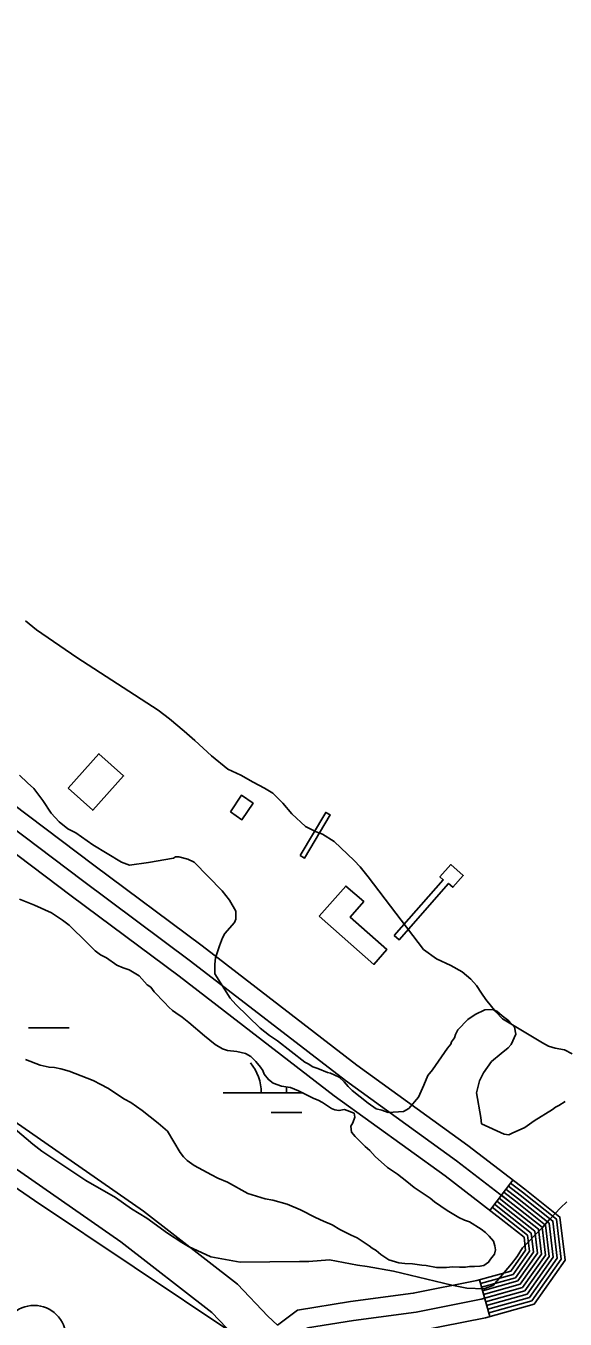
# Model space of a CAD drawing. Extents: x 3161514 to 3199414, y 831166 to 856601.
# Drawn here: x 3179783 to 3180207, y 852937 to 853955 of the extents above; entities that cross this region are included whole.
import ezdxf

# ---------------------------------------------------------------- set-up
doc = ezdxf.new("R2010")
doc.units = 0
for name, color, linetype in [('V-BLDG-OTLN', 7, 'Continuous'), ('V-CHAN-DOCK', 7, 'Continuous'), ('V-LEVE-TOET', 7, 'Continuous'), ('V-ROAD-CNTR', 7, 'Continuous'), ('V-SITE-VEGE', 7, 'Continuous'), ('V-SURV-LINE', 7, 'Continuous'), ('V-TOPO-SHOR', 7, 'Continuous'), ('V-WETL-SWMP', 7, 'Continuous')]:
    doc.layers.add(name, color=color, linetype=linetype)

msp = doc.modelspace()

# ---------------------------------------------------------------- linework, layer by layer
at = {"layer": 'V-BLDG-OTLN'}
for points in [[(3179816.3, 853355), (3179840.5, 853382.1), (3179859.9, 853364.7), (3179835.7, 853337.7)], [(3179944, 853336.5), (3179952.7, 853349.4), (3179961.9, 853343.1), (3179953.1, 853330.2)], [(3180013.9, 853254.2), (3180034.8, 853278), (3180048.9, 853265.7), (3180038.2, 853253.5), (3180067.2, 853228), (3180057, 853216.3)]]:
    msp.add_lwpolyline(points, close=True, dxfattribs=at)
at = {"layer": 'V-CHAN-DOCK'}
for points in [[(3179998.9, 853301.9), (3180019, 853336), (3180022.4, 853334.1), (3180002.2, 853299.9), (3179998.9, 853301.9)], [(3180073, 853239.1), (3180111.5, 853282.9), (3180108.9, 853285.2), (3180117.4, 853294.9), (3180127.3, 853286.3), (3180119.2, 853277), (3180115.8, 853280), (3180076.9, 853235.7), (3180073, 853239.1)]]:
    msp.add_lwpolyline(points, dxfattribs=at)
at = {"layer": 'V-LEVE-TOET'}
msp.add_lwpolyline([(3179994.3, 852911.2), (3179991.5, 852912.6), (3179985.2, 852914.7), (3179978.5, 852916), (3179968.3, 852918.8), (3179961.2, 852920.3), (3179946.6, 852925.5), (3179789.8, 853030.4), (3179512, 853221.5), (3179270.2, 853388.4), (3179044.3, 853553.3), (3178798.6, 853724.5), (3178677.8, 853812.8), (3178652.6, 853835.3), (3178632.4, 853860.7), (3178618.1, 853874.1), (3178506.2, 854013.9), (3178400.5, 854144.7), (3178274.1, 854302.4), (3178199.9, 854396.8), (3178082.4, 854547.5), (3177991.4, 854666.6), (3177903.9, 854775.2), (3177895, 854786.5)], dxfattribs=at)
at = {"layer": 'V-ROAD-CNTR'}
for p, q in [((3180166.4, 853046.5), (3180148.1, 853022.7)), ((3180148.2, 852939.1), (3180140, 852968))]:
    msp.add_line(p, q, dxfattribs=at)
for points in [[(3179099.5, 853556.8), (3179130.2, 853537.6), (3179228.2, 853475.3), (3179367.1, 853375.8), (3179597.3, 853219.2), (3179743.3, 853114), (3179875.6, 853022), (3179949.5, 852964.5), (3179973.5, 852939.4), (3179981.2, 852932.2)], [(3179081.6, 853532.6), (3179114.2, 853512.2), (3179211.4, 853450.4), (3179350, 853351.2), (3179580.1, 853194.6), (3179726, 853089.5), (3179857.8, 852997.8), (3179929.3, 852942.2), (3179952.4, 852918.1), (3179975.9, 852896)], [(3179629.7, 853455.3), (3179733.5, 853372.2), (3179836.6, 853294.3), (3179921.7, 853230.9), (3180043.6, 853137), (3180131, 853073.8), (3180175.7, 853039.4), (3180203.4, 853017.4), (3180207.4, 852983.4), (3180183, 852948.9), (3180144.9, 852938.2), (3180092.8, 852927.8), (3180042.9, 852921.3), (3180012.7, 852916.3), (3180006.7, 852912.3), (3180004.2, 852906.2), (3180014.1, 852885.1), (3180051.3, 852828.5), (3180095.9, 852760.5), (3180118.6, 852716.8)], [(3180176, 852491.9), (3180186.6, 852512.7), (3180184.2, 852531.7), (3180175.7, 852560.2), (3180158.3, 852601.3), (3180137.2, 852648.2), (3180083, 852752.9), (3180038.8, 852820.3), (3180001, 852877.7), (3179986.6, 852908.4), (3180004.7, 852930.2), (3180040.8, 852936.1), (3180090.3, 852942.6), (3180141.4, 852952.8), (3180173.8, 852961.9), (3180191.9, 852987.3), (3180189.3, 853009.4), (3180166.4, 853027.6), (3180122, 853061.8), (3180034.6, 853124.9), (3179912.7, 853218.9), (3179827.6, 853282.3), (3179724.3, 853360.3), (3179620.4, 853443.6)], [(3179611, 853431.9), (3179715.1, 853348.5), (3179818.6, 853270.3), (3179903.6, 853207), (3180025.7, 853112.9), (3180113, 853049.8), (3180157.2, 853015.8), (3180175.1, 853001.5), (3180176.3, 852991.3), (3180164.7, 852974.9), (3180137.9, 852967.4), (3180087.9, 852957.4), (3180038.6, 852951), (3179996.7, 852944.1), (3179981.2, 852932.2)], [(3180164.6, 853044.1), (3180173.8, 853037), (3180200.6, 853015.8), (3180204.3, 852984.2), (3180181.2, 852951.5), (3180147.4, 852942)], [(3180155.5, 853032.2), (3180164.6, 853025.2), (3180186.4, 853007.9), (3180188.8, 852988.1), (3180172, 852964.5), (3180143.3, 852956.4)], [(3180157.3, 853034.6), (3180166.4, 853027.6), (3180189.3, 853009.4), (3180191.9, 852987.3), (3180173.8, 852961.9), (3180144.1, 852953.5)], [(3180159.1, 853037), (3180168.3, 853029.9), (3180192.1, 853011), (3180195, 852986.5), (3180175.7, 852959.3), (3180144.9, 852950.7)], [(3180160.9, 853039.4), (3180170.1, 853032.3), (3180194.9, 853012.6), (3180198.1, 852985.8), (3180177.5, 852956.7), (3180145.7, 852947.8)], [(3180162.8, 853041.8), (3180172, 853034.7), (3180197.8, 853014.2), (3180201.2, 852985), (3180179.3, 852954.1), (3180146.6, 852944.9)], [(3180150, 853025.1), (3180159, 853018.1), (3180177.9, 853003.1), (3180179.4, 852990.5), (3180166.5, 852972.3), (3180140.9, 852965.1)], [(3180151.8, 853027.5), (3180160.9, 853020.5), (3180180.8, 853004.7), (3180182.5, 852989.7), (3180168.3, 852969.7), (3180141.7, 852962.2)], [(3180153.6, 853029.9), (3180162.7, 853022.9), (3180183.6, 853006.3), (3180185.6, 852988.9), (3180170.2, 852967.1), (3180142.5, 852959.3)]]:
    msp.add_lwpolyline(points, dxfattribs=at)
at = {"layer": 'V-SITE-VEGE'}
for p, q in [((3179778, 853365.3), (3179784.4, 853359.1)), ((3179784.4, 853359.1), (3179789.4, 853354.7)), ((3179789.4, 853354.7), (3179796.4, 853345.4)), ((3179796.4, 853345.4), (3179802.8, 853335.4)), ((3179802.8, 853335.4), (3179809.1, 853328.5)), ((3179809.1, 853328.5), (3179816, 853322.9)), ((3179816, 853322.9), (3179822.3, 853319.8)), ((3179822.3, 853319.8), (3179835.6, 853310.5)), ((3179835.6, 853310.5), (3179858.3, 853296.9)), ((3179858.3, 853296.9), (3179864.6, 853294.5)), ((3179879.6, 853296.5), (3179899.1, 853299.8)), ((3179899.1, 853299.8), (3179900.9, 853301)), ((3179900.9, 853301), (3179903.4, 853301)), ((3179903.4, 853301), (3179910.4, 853299.2)), ((3179910.4, 853299.2), (3179915.4, 853296.8)), ((3179864.6, 853294.5), (3179879.6, 853296.5)), ((3179915.4, 853296.8), (3179937.6, 853274.3)), ((3179937.6, 853274.3), (3179943.3, 853266.9)), ((3179943.3, 853266.9), (3179948.4, 853258.1)), ((3179948.4, 853258.1), (3179948.4, 853251.8)), ((3179947.2, 853249.3), (3179939.7, 853240.5)), ((3179948.4, 853251.8), (3179947.2, 853249.3)), ((3179937.9, 853237.3), (3179935.4, 853231)), ((3179939.7, 853240.5), (3179937.9, 853237.3)), ((3179935.4, 853231), (3179932.3, 853221.6)), ((3179932.3, 853221.6), (3179931.7, 853216.6)), ((3179931.7, 853216.6), (3179931.8, 853209)), ((3179931.8, 853209), (3179943.9, 853189.7)), ((3179943.9, 853189.7), (3179948.3, 853184.7)), ((3179948.3, 853184.7), (3179967.3, 853166)), ((3180131, 853173), (3180136.7, 853176.8)), ((3180136.7, 853176.8), (3180144.2, 853180.6)), ((3180144.2, 853180.6), (3180150.4, 853180.7)), ((3180150.4, 853180.7), (3180153.6, 853179.4)), ((3180153.6, 853179.4), (3180158, 853175.7)), ((3180158, 853175.7), (3180163.1, 853172)), ((3179967.3, 853166), (3179974.9, 853160.4)), ((3180121.1, 853161), (3180123, 853164.8)), ((3180123, 853164.8), (3180131, 853173)), ((3180163.1, 853172), (3180167.5, 853167)), ((3180167.5, 853167), (3180168.8, 853161.4)), ((3179974.9, 853160.4), (3179981.2, 853156.1)), ((3179981.2, 853156.1), (3180002.7, 853139.3)), ((3180117.4, 853153.4), (3180118, 853155.3)), ((3180118, 853155.3), (3180120.5, 853158.5)), ((3180120.5, 853158.5), (3180121.1, 853161)), ((3180168.8, 853161.4), (3180165.1, 853153.2)), ((3180103.1, 853133.2), (3180114.9, 853150.3)), ((3180114.9, 853150.3), (3180117.4, 853153.4)), ((3180157, 853146.2), (3180149.5, 853139.9)), ((3180162.6, 853150.6), (3180157, 853146.2)), ((3180165.1, 853153.2), (3180162.6, 853150.6)), ((3180002.7, 853139.3), (3180005.2, 853138.1)), ((3180005.2, 853138.1), (3180009, 853135.6)), ((3180009, 853135.6), (3180012.7, 853134.4)), ((3180012.7, 853134.4), (3180020.3, 853131.3)), ((3180149.5, 853139.9), (3180143.3, 853131)), ((3180020.3, 853131.3), (3180022.8, 853130.7)), ((3180022.8, 853130.7), (3180029.7, 853127.6)), ((3180029.7, 853127.6), (3180033.5, 853123.9)), ((3180033.5, 853123.9), (3180036.7, 853120.1)), ((3180096.3, 853121.2), (3180099.4, 853128.8)), ((3180099.4, 853128.8), (3180103.1, 853133.2)), ((3180140.2, 853124.7), (3180138.4, 853118.4)), ((3180143.3, 853131), (3180140.2, 853124.7)), ((3180036.7, 853120.1), (3180039.9, 853117)), ((3180039.9, 853117), (3180052.5, 853107.1)), ((3180092, 853111.8), (3180096.3, 853121.2)), ((3180138.4, 853118.4), (3180137.8, 853115.3)), ((3180137.8, 853115.3), (3180141.1, 853095.9)), ((3180052.5, 853107.1), (3180058.8, 853102.7)), ((3180084.5, 853102.9), (3180092, 853111.8)), ((3180197.5, 853102), (3180200, 853103.9)), ((3180200, 853103.9), (3180202.5, 853105.2)), ((3180202.5, 853105.2), (3180207.5, 853108.3)), ((3180058.8, 853102.7), (3180063.2, 853101.5)), ((3180063.2, 853101.5), (3180068.3, 853099.7)), ((3180068.3, 853099.7), (3180080.2, 853100.4)), ((3180080.2, 853100.4), (3180084.5, 853102.9)), ((3180141.1, 853095.9), (3180141.7, 853090.9)), ((3180183.2, 853093.1), (3180197.5, 853102)), ((3179788.6, 853074.8), (3179774.6, 853086.6)), ((3180141.7, 853090.9), (3180159.4, 853082.8)), ((3180163.2, 853082.2), (3180165.7, 853083.5)), ((3180165.7, 853083.5), (3180175.7, 853088)), ((3180175.7, 853088), (3180183.2, 853093.1)), ((3179795.5, 853069.2), (3179788.6, 853074.8)), ((3180159.4, 853082.8), (3180163.2, 853082.2)), ((3179830.2, 853046.3), (3179795.5, 853069.2)), ((3179853.5, 853032.7), (3179830.2, 853046.3)), ((3179866.2, 853024), (3179853.5, 853032.7)), ((3179878.1, 853016.5), (3179866.2, 853024)), ((3180203.8, 853024.8), (3180195.1, 853015.4)), ((3180208.8, 853029.3), (3180203.8, 853024.8)), ((3179894.6, 853004.8), (3179878.1, 853016.5)), ((3180195.1, 853015.4), (3180189.5, 853009)), ((3179905.9, 852997.3), (3179894.6, 853004.8)), ((3180189.5, 853009), (3180173.9, 852993.2)), ((3179911, 852994.2), (3179905.9, 852997.3)), ((3179928.6, 852986.2), (3179911, 852994.2)), ((3180173.9, 852993.2), (3180169.6, 852986.3)), ((3179951.8, 852982), (3179928.6, 852986.2)), ((3179975.1, 852982.2), (3179951.8, 852982)), ((3179998.3, 852982.4), (3179975.1, 852982.2)), ((3180005.8, 852982.4), (3179998.3, 852982.4)), ((3180022.1, 852983.8), (3180005.8, 852982.4)), ((3180044.1, 852979.6), (3180022.1, 852983.8)), ((3180169.6, 852986.3), (3180165.2, 852980.6)), ((3180051.7, 852978.4), (3180044.1, 852979.6)), ((3180072.4, 852974.8), (3180051.7, 852978.4)), ((3180118.3, 852963.9), (3180072.4, 852974.8)), ((3180165.2, 852980.6), (3180150.9, 852963.5)), ((3180130.2, 852961.5), (3180118.3, 852963.9)), ((3180143.4, 852961), (3180130.2, 852961.5)), ((3180150.9, 852963.5), (3180143.4, 852961))]:
    msp.add_line(p, q, dxfattribs=at)
at = {"layer": 'V-SURV-LINE'}
msp.add_circle((3179789.5, 852922.9), 25, dxfattribs=at)
at = {"layer": 'V-TOPO-SHOR'}
msp.add_lwpolyline([(3179782.7, 853486.8), (3179791.4, 853479.6), (3179823.1, 853458), (3179887.1, 853416.3), (3179896, 853409.5), (3179907.6, 853399.8), (3179916.1, 853392.6), (3179929, 853380.4), (3179942.1, 853370.1), (3179952.1, 853365.2), (3179961.9, 853359.7), (3179970.9, 853355.1), (3179977.5, 853351), (3179985.2, 853343.2), (3179992.4, 853334.7), (3180003.1, 853324.9), (3180011.5, 853320.7), (3180016.4, 853318.8), (3180025.6, 853313.1), (3180041.4, 853298.1), (3180046.1, 853293), (3180052.5, 853285.2), (3180096, 853228.1), (3180106.1, 853220.6), (3180117.4, 853215.4), (3180126.3, 853210.5), (3180133.2, 853204.6), (3180137.8, 853199.7), (3180141.6, 853193.6), (3180145, 853188.7), (3180152.9, 853179), (3180158.3, 853173.4), (3180189.7, 853154.5), (3180194.3, 853152), (3180199.6, 853150.4), (3180207, 853149.1), (3180213.1, 853145.8)], dxfattribs=at)
at = {"layer": 'V-WETL-SWMP'}
for p, q in [((3179785, 853166.4), (3179817, 853166.4)), ((3179938.2, 853115.3), (3180001.2, 853115.1)), ((3179988.2, 853115.1), (3179988.2, 853119.8)), ((3179976.2, 853099.7), (3180000.2, 853099.7))]:
    msp.add_line(p, q, dxfattribs=at)
for points in [[(3179777.9, 853267.7), (3179789.8, 853263), (3179803.1, 853256.9), (3179807.9, 853253.8), (3179811.9, 853251), (3179817, 853247.1), (3179831.2, 853233.4), (3179837.5, 853227), (3179841.7, 853223.9), (3179846.5, 853221.4), (3179854.5, 853215.8), (3179859.6, 853213.6), (3179864.4, 853212), (3179872.3, 853207.2), (3179878.6, 853200.2), (3179881.4, 853198.3), (3179884, 853194.6), (3179892, 853186.2), (3179895.6, 853182.6), (3179898.5, 853180.1), (3179901, 853178.1), (3179906.1, 853174.8), (3179911.3, 853170.6), (3179923.5, 853160), (3179932, 853153.3), (3179937.7, 853149.9), (3179941.6, 853148.6), (3179949, 853147.8), (3179956, 853146.1)], [(3179956, 853146.1), (3179960, 853143.9), (3179964, 853140), (3179967.7, 853135.5), (3179969.4, 853132.7), (3179970.5, 853129.9), (3179973.9, 853125.7), (3179977.6, 853122.9), (3179984.1, 853120.4), (3179991.2, 853119.4), (3179997.7, 853116.9), (3180009.6, 853110.8), (3180013, 853109.4), (3180016.4, 853107.7), (3180023.5, 853103), (3180026.3, 853101.9), (3180029.4, 853101.3), (3180033.9, 853102.2), (3180041.3, 853099.2), (3180041.9, 853096.1), (3180040.5, 853091.6), (3180038.8, 853089), (3180039.4, 853084.2), (3180042.3, 853080.8), (3180050, 853073), (3180053.7, 853069.7), (3180057.9, 853065.2), (3180067.6, 853056.5), (3180075.5, 853051.2), (3180082.9, 853045.4), (3180088.6, 853040.6), (3180101.3, 853032.3), (3180104.7, 853029.5), (3180114.7, 853022.5), (3180123.7, 853017.2), (3180128.3, 853015), (3180132.2, 853013.6), (3180141.3, 853007.8), (3180144.7, 853005.3), (3180147.8, 853002.5), (3180151, 852998.5), (3180152.1, 852994.9), (3180152.7, 852991.5), (3180151.9, 852988.1), (3180148.8, 852984.4), (3180147.2, 852981.9), (3180143.5, 852979.3), (3180140.4, 852978.7), (3180136.2, 852978.4), (3180132.2, 852978.4), (3180129.1, 852978.1), (3180124.3, 852978), (3180118.7, 852978.2), (3180114.2, 852977.6), (3180110.5, 852977.6), (3180106.3, 852977.6), (3180098.1, 852979.2), (3180094.7, 852979.5), (3180087.4, 852980.5), (3180081.4, 852980.8), (3180076.7, 852981.3), (3180068.7, 852983.8), (3180062.5, 852987.9), (3180058.8, 852991), (3180055.7, 852993), (3180053.1, 852994.9), (3180043.8, 853001), (3180039, 853003.3), (3180030.2, 853007.7), (3180024, 853011.3), (3180017.4, 853014.1), (3180010.9, 853017.1), (3179999.3, 853023.2), (3179988.6, 853027.7), (3179977.5, 853030.7), (3179971.3, 853031.8), (3179957.8, 853035.9), (3179941.6, 853044.8), (3179934.2, 853048.1), (3179929.2, 853050.6), (3179915.6, 853058.1), (3179909.9, 853062), (3179907, 853064.8), (3179904.5, 853068.2), (3179894.5, 853085), (3179887.1, 853091.4), (3179874.6, 853101.2), (3179865.5, 853107.6), (3179860.7, 853110.1), (3179847.4, 853118.8), (3179842, 853121.8), (3179836, 853124.9), (3179817.1, 853132.3), (3179810.6, 853134.2), (3179805.5, 853135.1), (3179801.3, 853135.3), (3179794.2, 853136.9), (3179782.6, 853141.4)]]:
    msp.add_lwpolyline(points, dxfattribs=at)
msp.add_arc((3179933, 853115.8), 35.2, 359.0699, 40.6135, dxfattribs=at)

doc.saveas('drawing.dxf')
